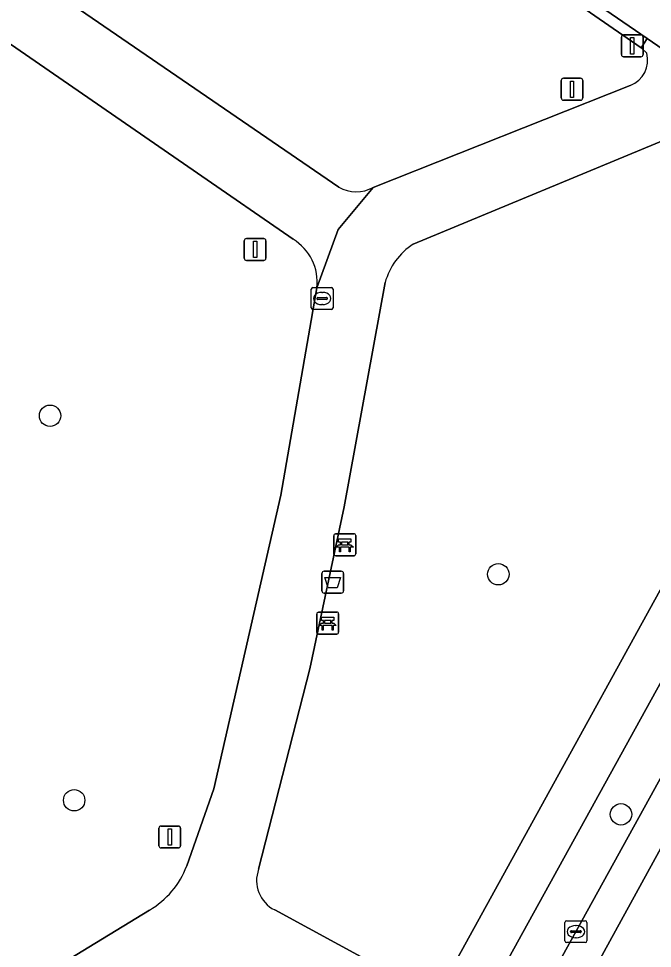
# Model space of a CAD drawing. Extents: x 162803 to 163818, y 381639 to 382475.
# Drawn here: x 163328.21 to 163357.2, y 381804.92 to 381847.43 of the extents above; entities that cross this region are included whole.
import ezdxf

# ---------------------------------------------------------------- set-up
doc = ezdxf.new("R2010")
doc.units = 0
for name, color, linetype in [('IMGEO_Afvalbak', 7, 'Continuous'), ('IMGEO_Bank', 7, 'Continuous'), ('IMGEO_Berm_groen', 7, 'Continuous'), ('IMGEO_Boom', 7, 'Continuous'), ('IMGEO_Groenvoorziening', 7, 'Continuous'), ('IMGEO_Kolk', 7, 'Continuous'), ('IMGEO_Lichtmast', 7, 'Continuous'), ('IMGEO_Rijbaan_lokaal_gesloten', 7, 'Continuous'), ('IMGEO_Rijbaan_lokaal_open', 7, 'Continuous'), ('IMGEO_Rioolput', 7, 'Continuous'), ('IMGEO_Verkeersbordpaal', 7, 'Continuous'), ('IMGEO_Voetpad_gesloten', 7, 'Continuous'), ('IMGEO_Voetpad_open', 7, 'Continuous')]:
    doc.layers.add(name, color=color, linetype=linetype)

msp = doc.modelspace()

# ---------------------------------------------------------------- linework, layer by layer
at = {"layer": 'IMGEO_Afvalbak'}
for p, q in [((163342.079, 381821.262), (163342.079, 381822.062)), ((163342.079, 381822.062), (163342.079, 381821.262)), ((163342.179, 381822.162), (163342.969, 381822.162)), ((163342.969, 381822.162), (163342.179, 381822.162)), ((163343.069, 381822.062), (163343.069, 381821.262)), ((163343.069, 381821.262), (163343.069, 381822.062)), ((163342.969, 381821.162), (163342.179, 381821.162)), ((163342.179, 381821.162), (163342.969, 381821.162))]:
    msp.add_line(p, q, dxfattribs=at)
msp.add_lwpolyline([(163342.222, 381821.876), (163342.926, 381821.876), (163342.777, 381821.406), (163342.371, 381821.406), (163342.222, 381821.876)], dxfattribs=at)
for centre, start, end in [((163342.179, 381822.062), 90, 180), ((163342.179, 381822.062), 90, 180), ((163342.969, 381822.062), 0, 90), ((163342.969, 381822.062), 360, 90), ((163342.179, 381821.262), 180, 270), ((163342.179, 381821.262), 180, 270), ((163342.969, 381821.262), 270, 0), ((163342.969, 381821.262), 270, 0)]:
    msp.add_arc(centre, 0.1, start, end, dxfattribs=at)
at = {"layer": 'IMGEO_Bank'}
for p, q in [((163342.627, 381822.945), (163342.627, 381823.786)), ((163342.627, 381823.786), (163342.627, 381822.945)), ((163342.702, 381823.87), (163343.543, 381823.87)), ((163343.543, 381823.87), (163342.702, 381823.87)), ((163343.627, 381823.795), (163343.627, 381822.954)), ((163343.627, 381822.954), (163343.627, 381823.795)), ((163343.324, 381823.268), (163342.931, 381823.268)), ((163342.936, 381823.376), (163342.936, 381823.482)), ((163342.98, 381823.482), (163342.98, 381823.376)), ((163343.268, 381823.488), (163342.986, 381823.488)), ((163342.986, 381823.37), (163343.268, 381823.37)), ((163343.274, 381823.376), (163343.274, 381823.482)), ((163343.318, 381823.482), (163343.318, 381823.376)), ((163343.552, 381822.87), (163342.711, 381822.87)), ((163342.711, 381822.87), (163343.552, 381822.87)), ((163341.845, 381819.365), (163341.845, 381820.206)), ((163341.845, 381820.206), (163341.845, 381819.365)), ((163341.92, 381820.29), (163342.761, 381820.29)), ((163342.761, 381820.29), (163341.92, 381820.29)), ((163342.845, 381820.215), (163342.845, 381819.374)), ((163342.845, 381819.374), (163342.845, 381820.215)), ((163342.542, 381819.688), (163342.149, 381819.688)), ((163342.154, 381819.796), (163342.154, 381819.902)), ((163342.198, 381819.902), (163342.198, 381819.796)), ((163342.486, 381819.908), (163342.204, 381819.908)), ((163342.204, 381819.79), (163342.486, 381819.79)), ((163342.492, 381819.796), (163342.492, 381819.902)), ((163342.536, 381819.902), (163342.536, 381819.796)), ((163342.77, 381819.29), (163341.929, 381819.29)), ((163341.929, 381819.29), (163342.77, 381819.29))]:
    msp.add_line(p, q, dxfattribs=at)
for points in [[(163342.93, 381823.488), (163342.844, 381823.488), (163342.844, 381823.649), (163343.407, 381823.649), (163343.407, 381823.488), (163343.324, 381823.488)], [(163342.874, 381823.268), (163342.732, 381823.268), (163342.844, 381823.37), (163342.93, 381823.37)], [(163342.924, 381823.261), (163342.924, 381823.054), (163342.881, 381823.054), (163342.881, 381823.261)], [(163343.324, 381823.37), (163343.407, 381823.37), (163343.519, 381823.268), (163343.38, 381823.268)], [(163343.374, 381823.261), (163343.374, 381823.054), (163343.33, 381823.054), (163343.33, 381823.261)], [(163342.092, 381819.688), (163341.95, 381819.688), (163342.062, 381819.79), (163342.148, 381819.79)], [(163342.148, 381819.908), (163342.062, 381819.908), (163342.062, 381820.069), (163342.625, 381820.069), (163342.625, 381819.908), (163342.542, 381819.908)], [(163342.142, 381819.681), (163342.142, 381819.474), (163342.099, 381819.474), (163342.099, 381819.681)], [(163342.542, 381819.79), (163342.625, 381819.79), (163342.737, 381819.688), (163342.598, 381819.688)], [(163342.592, 381819.681), (163342.592, 381819.474), (163342.548, 381819.474), (163342.548, 381819.681)]]:
    msp.add_lwpolyline(points, dxfattribs=at)
for centre, radius, start, end in [((163342.705, 381823.792), 0.0779, 92.4484, 184.2845), ((163342.705, 381823.792), 0.0779, 92.4484, 184.2845), ((163343.549, 381823.792), 0.0779, 2.4484, 94.2845), ((163343.549, 381823.792), 0.0779, 2.4484, 94.2845), ((163342.874, 381823.261), 0.00671, 2.8957, 87.1043), ((163342.931, 381823.261), 0.00671, 92.8957, 177.1043), ((163342.929, 381823.481), 0.00671, 2.8957, 87.1043), ((163342.929, 381823.377), 0.00671, 272.8957, 357.1043), ((163342.986, 381823.481), 0.00671, 92.8957, 177.1043), ((163342.986, 381823.377), 0.00671, 182.8957, 267.1043), ((163343.268, 381823.481), 0.00671, 2.8957, 87.1043), ((163343.268, 381823.377), 0.00671, 272.8957, 357.1043), ((163343.325, 381823.481), 0.00671, 92.8957, 177.1043), ((163343.325, 381823.377), 0.00671, 182.8957, 267.1043), ((163343.323, 381823.261), 0.00671, 2.8957, 87.1043), ((163343.38, 381823.261), 0.00671, 92.8957, 177.1043), ((163342.705, 381822.948), 0.0779, 182.4484, 274.2845), ((163342.705, 381822.948), 0.0779, 182.4484, 274.2845), ((163343.549, 381822.948), 0.0779, 272.4484, 4.2845), ((163343.549, 381822.948), 0.0779, 272.4484, 4.2845), ((163341.923, 381820.212), 0.0779, 92.4484, 184.2845), ((163341.923, 381820.212), 0.0779, 92.4484, 184.2845), ((163342.767, 381820.212), 0.0779, 2.4484, 94.2845), ((163342.767, 381820.212), 0.0779, 2.4484, 94.2845), ((163342.092, 381819.681), 0.00671, 2.8957, 87.1043), ((163342.149, 381819.681), 0.00671, 92.8957, 177.1043), ((163342.147, 381819.901), 0.00671, 2.8957, 87.1043), ((163342.147, 381819.797), 0.00671, 272.8957, 357.1043), ((163342.204, 381819.901), 0.00671, 92.8957, 177.1043), ((163342.204, 381819.797), 0.00671, 182.8957, 267.1043), ((163342.486, 381819.901), 0.00671, 2.8957, 87.1043), ((163342.486, 381819.797), 0.00671, 272.8957, 357.1043), ((163342.543, 381819.901), 0.00671, 92.8957, 177.1043), ((163342.543, 381819.797), 0.00671, 182.8957, 267.1043), ((163342.541, 381819.681), 0.00671, 2.8957, 87.1043), ((163342.598, 381819.681), 0.00671, 92.8957, 177.1043), ((163341.923, 381819.368), 0.0779, 182.4484, 274.2845), ((163341.923, 381819.368), 0.0779, 182.4484, 274.2845), ((163342.767, 381819.368), 0.0779, 272.4484, 4.2845), ((163342.767, 381819.368), 0.0779, 272.4484, 4.2845)]:
    msp.add_arc(centre, radius, start, end, dxfattribs=at)
at = {"layer": 'IMGEO_Berm_groen'}
msp.add_lwpolyline([(163367.367, 381831.114), (163365.786, 381831.947), (163308.281, 381727.744), (163309.237, 381726.796), (163311.279, 381728.855), (163314.199, 381734.104), (163322.968, 381750), (163366.609, 381829.082)], dxfattribs=at)
at = {"layer": 'IMGEO_Boom'}
for centre in [(163329.648, 381829.27), (163350.148, 381822.026), (163330.751, 381811.688), (163355.759, 381811.045)]:
    msp.add_circle(centre, 0.489, dxfattribs=at)
at = {"layer": 'IMGEO_Groenvoorziening'}
for points in [[(163340.759, 381837.344), (163281.469, 381878.258), (163279.685, 381873.538), (163290.178, 381866.115), (163314.756, 381847.403)], [(163312.858, 381876.368), (163307.889, 381863.692), (163342.853, 381839.72)], [(163356.936, 381845.856), (163356.676, 381846.092), (163312.858, 381876.368)], [(163344.425, 381839.714), (163356.184, 381844.376)], [(163361.978, 381839.309), (163357.941, 381841.972), (163346.257, 381837.12)], [(163335.897, 381808.688), (163337.141, 381812.215), (163340.205, 381825.635), (163341.852, 381835.119)], [(163344.971, 381835.363), (163343.092, 381825.108), (163341.524, 381817.698), (163339.187, 381808.541)], [(163320.926, 381831.589), (163318.618, 381818.622), (163315.576, 381803.378), (163311.366, 381792.827), (163313.662, 381794.147), (163334.195, 381806.661)], [(163339.921, 381806.673), (163347.288, 381802.666), (163362.526, 381830.322)]]:
    msp.add_lwpolyline(points, dxfattribs=at)
for centre, radius, start, end in [((163355.734, 381845.536), 1.244, 291.2241, 14.905), ((163343.644, 381841.145), 1.63, 240.9553, 298.6074), ((163339.579, 381835.383), 2.289, 353.3692, 58.9546), ((163347.943, 381834.537), 3.085, 123.1308, 164.4662), ((163332.166, 381810.093), 3.987, 300.5946, 339.3674), ((163340.601, 381808.018), 1.508, 159.718, 243.1851)]:
    msp.add_arc(centre, radius, start, end, dxfattribs=at)
at = {"layer": 'IMGEO_Kolk'}
for p, q in [((163353.197, 381805.254), (163353.197, 381806.106)), ((163353.272, 381806.18), (163354.124, 381806.18)), ((163354.198, 381806.106), (163354.198, 381805.254)), ((163353.456, 381805.674), (163353.456, 381805.686)), ((163353.894, 381805.637), (163353.496, 381805.637)), ((163353.499, 381805.723), (163353.897, 381805.723)), ((163353.685, 381805.96), (163353.71, 381805.96)), ((163353.94, 381805.686), (163353.94, 381805.674)), ((163353.708, 381805.4), (163353.683, 381805.4)), ((163354.124, 381805.18), (163353.272, 381805.18))]:
    msp.add_line(p, q, dxfattribs=at)
for points in [[(163353.197, 381805.254), (163353.197, 381806.106)], [(163353.272, 381806.18), (163354.124, 381806.18)], [(163354.198, 381806.106), (163354.198, 381805.254)], [(163354.124, 381805.18), (163353.272, 381805.18)]]:
    msp.add_lwpolyline(points, dxfattribs=at)
for centre, radius, start, end in [((163353.274, 381806.104), 0.0765, 91.552, 178.448), ((163353.274, 381806.104), 0.0765, 91.552, 178.448), ((163354.122, 381806.104), 0.0765, 1.552, 88.448), ((163354.122, 381806.104), 0.0765, 1.552, 88.448), ((163353.496, 381805.683), 0.0403, 85.8775, 175.7526), ((163353.493, 381805.673), 0.0366, 178.938, 274.7102), ((163353.897, 381805.68), 0.043, 264.8664, 352.4533), ((163353.901, 381805.685), 0.0386, 1.7309, 96.639), ((163353.274, 381805.256), 0.0765, 181.552, 268.448), ((163353.274, 381805.256), 0.0765, 181.552, 268.448), ((163354.122, 381805.256), 0.0765, 271.552, 358.448), ((163354.122, 381805.256), 0.0765, 271.552, 358.448)]:
    msp.add_arc(centre, radius, start, end, dxfattribs=at)
for centre, major_axis, ratio, start_param, end_param in [((163353.684, 381805.68), (-0.387, 0.002), 0.722429, 4.712389, 7.853982), ((163353.709, 381805.68), (-0.39, 0.002), 0.717154, 1.570796, 4.712389)]:
    msp.add_ellipse(centre, major_axis=major_axis, ratio=ratio, start_param=start_param, end_param=end_param, dxfattribs=at)
at = {"layer": 'IMGEO_Lichtmast'}
for p, q in [((163338.529, 381836.476), (163338.529, 381837.276)), ((163338.529, 381837.276), (163338.529, 381836.476)), ((163338.629, 381837.376), (163339.419, 381837.376)), ((163339.419, 381837.376), (163338.629, 381837.376)), ((163339.519, 381837.276), (163339.519, 381836.476)), ((163339.519, 381836.476), (163339.519, 381837.276)), ((163339.419, 381836.376), (163338.629, 381836.376)), ((163338.629, 381836.376), (163339.419, 381836.376)), ((163334.63, 381809.612), (163334.63, 381810.412)), ((163334.63, 381810.412), (163334.63, 381809.612)), ((163334.73, 381810.512), (163335.52, 381810.512)), ((163335.52, 381810.512), (163334.73, 381810.512)), ((163335.62, 381810.412), (163335.62, 381809.612)), ((163335.62, 381809.612), (163335.62, 381810.412)), ((163335.52, 381809.512), (163334.73, 381809.512)), ((163334.73, 381809.512), (163335.52, 381809.512))]:
    msp.add_line(p, q, dxfattribs=at)
for points in [[(163338.949, 381837.251), (163339.099, 381837.251), (163339.099, 381836.501), (163338.949, 381836.501), (163338.949, 381837.251)], [(163335.05, 381810.387), (163335.2, 381810.387), (163335.2, 381809.637), (163335.05, 381809.637), (163335.05, 381810.387)]]:
    msp.add_lwpolyline(points, dxfattribs=at)
for centre, start, end in [((163338.629, 381837.276), 90, 180), ((163338.629, 381837.276), 90, 180), ((163339.419, 381837.276), 0, 90), ((163339.419, 381837.276), 360, 90), ((163338.629, 381836.476), 180, 270), ((163338.629, 381836.476), 180, 270), ((163339.419, 381836.476), 270, 0), ((163339.419, 381836.476), 270, 0), ((163334.73, 381810.412), 90, 180), ((163334.73, 381810.412), 90, 180), ((163335.52, 381810.412), 0, 90), ((163335.52, 381810.412), 360, 90), ((163334.73, 381809.612), 180, 270), ((163334.73, 381809.612), 180, 270), ((163335.52, 381809.612), 270, 0), ((163335.52, 381809.612), 270, 0)]:
    msp.add_arc(centre, 0.1, start, end, dxfattribs=at)
at = {"layer": 'IMGEO_Rijbaan_lokaal_gesloten'}
for points in [[(163333.832, 381869.756), (163332.437, 381870.708), (163328.942, 381865.735), (163345.097, 381854.658), (163356.953, 381846.517), (163361.392, 381843.468), (163363.08, 381842.309)], [(163304.255, 381712.196), (163311.529, 381725.621), (163324.948, 381750.023), (163367.924, 381828.37), (163366.609, 381829.082), (163322.968, 381750), (163314.199, 381734.104), (163311.279, 381728.855), (163296.94, 381702.916), (163294.771, 381698.992), (163294.59, 381698.664), (163294.187, 381697.958), (163284.657, 381680.684), (163282.65, 381677.022)], [(163370.398, 381827.031), (163367.924, 381828.37), (163324.948, 381750.023), (163311.529, 381725.621), (163304.255, 381712.196), (163298.325, 381701.71), (163291.588, 381689.799), (163283.562, 381675.182), (163279.047, 381667.968), (163273.728, 381661.499)]]:
    msp.add_lwpolyline(points, dxfattribs=at)
at = {"layer": 'IMGEO_Rijbaan_lokaal_open'}
msp.add_lwpolyline([(163260.108, 381913.315), (163243.291, 381924.954), (163234.179, 381931.215), (163185.654, 381964.704), (163185.319, 381964.222), (163202.279, 381952.665), (163242.218, 381925.095), (163254.385, 381916.696), (163256.97, 381914.946), (163276.348, 381901.602), (163294.84, 381888.868), (163306.85, 381880.597), (163310.399, 381878.067), (163312.858, 381876.368), (163356.676, 381846.092), (163356.953, 381846.517), (163345.097, 381854.658), (163328.942, 381865.735), (163312.423, 381877.143), (163295.088, 381889.16), (163266.914, 381908.622)], close=True, dxfattribs=at)
at = {"layer": 'IMGEO_Rioolput'}
for p, q in [((163341.592, 381834.207), (163341.592, 381835.059)), ((163341.667, 381835.133), (163342.519, 381835.133)), ((163342.593, 381835.059), (163342.593, 381834.207)), ((163341.851, 381834.627), (163341.851, 381834.639)), ((163342.289, 381834.59), (163341.891, 381834.59)), ((163341.894, 381834.676), (163342.292, 381834.676)), ((163342.08, 381834.913), (163342.105, 381834.913)), ((163342.335, 381834.639), (163342.335, 381834.627)), ((163342.519, 381834.133), (163341.667, 381834.133)), ((163342.103, 381834.353), (163342.078, 381834.353))]:
    msp.add_line(p, q, dxfattribs=at)
for points in [[(163341.592, 381834.207), (163341.592, 381835.059)], [(163341.667, 381835.133), (163342.519, 381835.133)], [(163342.593, 381835.059), (163342.593, 381834.207)], [(163342.519, 381834.133), (163341.667, 381834.133)]]:
    msp.add_lwpolyline(points, dxfattribs=at)
for centre, radius, start, end in [((163341.669, 381835.057), 0.0765, 91.552, 178.448), ((163341.669, 381835.057), 0.0765, 91.552, 178.448), ((163342.517, 381835.057), 0.0765, 1.552, 88.448), ((163342.517, 381835.057), 0.0765, 1.552, 88.448), ((163341.891, 381834.636), 0.0403, 85.8775, 175.7526), ((163341.888, 381834.626), 0.0366, 178.938, 274.7102), ((163342.292, 381834.633), 0.043, 264.8664, 352.4533), ((163342.296, 381834.638), 0.0386, 1.7309, 96.639), ((163341.669, 381834.209), 0.0765, 181.552, 268.448), ((163341.669, 381834.209), 0.0765, 181.552, 268.448), ((163342.517, 381834.209), 0.0765, 271.552, 358.448), ((163342.517, 381834.209), 0.0765, 271.552, 358.448)]:
    msp.add_arc(centre, radius, start, end, dxfattribs=at)
for centre, major_axis, ratio, start_param, end_param in [((163342.079, 381834.633), (-0.387, 0.002), 0.722429, 4.712389, 7.853982), ((163342.104, 381834.633), (-0.39, 0.002), 0.717154, 1.570796, 4.712389)]:
    msp.add_ellipse(centre, major_axis=major_axis, ratio=ratio, start_param=start_param, end_param=end_param, dxfattribs=at)
at = {"layer": 'IMGEO_Verkeersbordpaal'}
for p, q in [((163355.779, 381845.787), (163355.779, 381846.587)), ((163355.779, 381846.587), (163355.779, 381845.787)), ((163355.879, 381846.687), (163356.669, 381846.687)), ((163356.669, 381846.687), (163355.879, 381846.687)), ((163356.769, 381846.587), (163356.769, 381845.787)), ((163356.769, 381845.787), (163356.769, 381846.587)), ((163356.669, 381845.687), (163355.879, 381845.687)), ((163355.879, 381845.687), (163356.669, 381845.687)), ((163353.023, 381843.802), (163353.023, 381844.602)), ((163353.023, 381844.602), (163353.023, 381843.802)), ((163353.123, 381844.702), (163353.913, 381844.702)), ((163353.913, 381844.702), (163353.123, 381844.702)), ((163354.013, 381844.602), (163354.013, 381843.802)), ((163354.013, 381843.802), (163354.013, 381844.602)), ((163353.913, 381843.702), (163353.123, 381843.702)), ((163353.123, 381843.702), (163353.913, 381843.702))]:
    msp.add_line(p, q, dxfattribs=at)
for points in [[(163356.199, 381846.562), (163356.349, 381846.562), (163356.349, 381845.812), (163356.199, 381845.812), (163356.199, 381846.562)], [(163353.443, 381844.577), (163353.593, 381844.577), (163353.593, 381843.827), (163353.443, 381843.827), (163353.443, 381844.577)]]:
    msp.add_lwpolyline(points, dxfattribs=at)
for centre, start, end in [((163355.879, 381846.587), 90, 180), ((163355.879, 381846.587), 90, 180), ((163356.669, 381846.587), 0, 90), ((163356.669, 381846.587), 360, 90), ((163355.879, 381845.787), 180, 270), ((163355.879, 381845.787), 180, 270), ((163356.669, 381845.787), 270, 0), ((163356.669, 381845.787), 270, 0), ((163353.123, 381844.602), 90, 180), ((163353.123, 381844.602), 90, 180), ((163353.913, 381844.602), 0, 90), ((163353.913, 381844.602), 360, 90), ((163353.123, 381843.802), 180, 270), ((163353.123, 381843.802), 180, 270), ((163353.913, 381843.802), 270, 0), ((163353.913, 381843.802), 270, 0)]:
    msp.add_arc(centre, 0.1, start, end, dxfattribs=at)
at = {"layer": 'IMGEO_Voetpad_gesloten'}
for points in [[(163263.88, 381890.315), (163276.462, 381881.713), (163281.469, 381878.258), (163340.759, 381837.344)], [(163342.853, 381839.72), (163307.889, 381863.692), (163312.858, 381876.368), (163310.399, 381878.067), (163308.631, 381873.943), (163305.876, 381866.829)], [(163346.257, 381837.12), (163357.941, 381841.972), (163361.392, 381843.468), (163356.953, 381846.517), (163356.676, 381846.092), (163356.936, 381845.856)], [(163356.184, 381844.376), (163344.425, 381839.714), (163342.826, 381837.788), (163341.852, 381835.119), (163340.205, 381825.635), (163337.141, 381812.215), (163335.897, 381808.688)], [(163341.852, 381835.119), (163342.826, 381837.788), (163344.425, 381839.714)], [(163341.524, 381817.698), (163343.092, 381825.108), (163344.971, 381835.363)], [(163339.187, 381808.541), (163341.524, 381817.698)], [(163334.195, 381806.661), (163313.662, 381794.147), (163311.366, 381792.827), (163312.911, 381790.279), (163314.023, 381790.921), (163336.255, 381804.318)], [(163337.73, 381804.466), (163345.901, 381799.97), (163347.288, 381802.666), (163339.921, 381806.673)]]:
    msp.add_lwpolyline(points, dxfattribs=at)
for centre, radius, start, end in [((163355.734, 381845.536), 1.244, 291.2241, 14.905), ((163343.644, 381841.145), 1.63, 240.9553, 298.6074), ((163339.579, 381835.383), 2.289, 353.3692, 58.9546), ((163347.943, 381834.537), 3.085, 123.1308, 164.4662), ((163332.166, 381810.093), 3.987, 300.5946, 339.3674), ((163340.601, 381808.018), 1.508, 159.718, 243.1851)]:
    msp.add_arc(centre, radius, start, end, dxfattribs=at)
at = {"layer": 'IMGEO_Voetpad_open'}
msp.add_lwpolyline([(163308.281, 381727.744), (163365.786, 381831.947), (163362.526, 381830.322), (163347.288, 381802.666)], dxfattribs=at)

doc.saveas('drawing.dxf')
